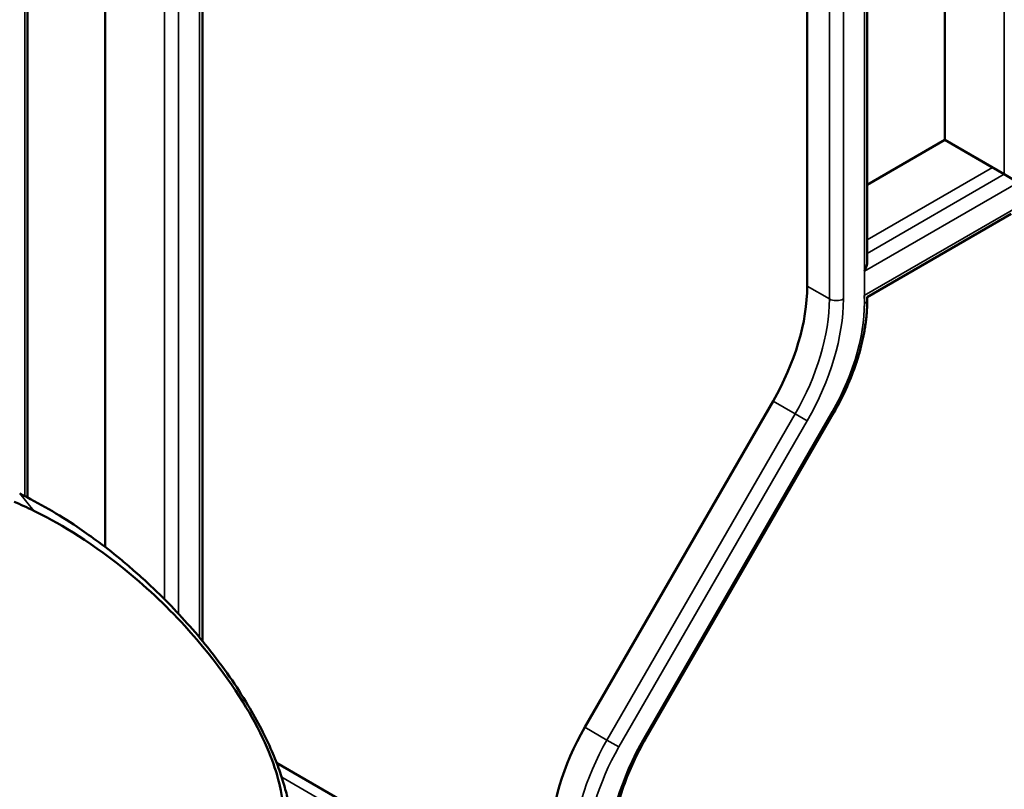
# Model space of a CAD drawing. Header units: millimetres. Extents: x 0 to 14369, y -869 to 2970.
# Tile 474 of 656: x 3624 to 3654, y 1155 to 1178. Entities that reach past the tile are written whole.
import ezdxf

# ---------------------------------------------------------------- set-up
doc = ezdxf.new("R2010")
doc.units = ezdxf.units.MM
doc.header["$LTSCALE"] = 10
doc.layers.add('Sichtbar (ISO)', color=7, linetype='Continuous', lineweight=50)
doc.layers.add('Sichtbar schmal (ISO)', color=7, linetype='Continuous', lineweight=35)

msp = doc.modelspace()

# ---------------------------------------------------------------- linework, layer by layer
at = {"layer": 'Sichtbar (ISO)'}
for p, q in [((3652.274, 1174.311), (3652.274, 1195.789)), ((3652.274, 1195.789), (3652.274, 1174.311)), ((3649.922, 1170.627), (3649.922, 1195.176)), ((3649.922, 1170.627), (3649.922, 1195.176)), ((3648.102, 1169.879), (3648.102, 1194.567)), ((3648.102, 1194.567), (3648.102, 1169.879)), ((3629.77, 1159.12), (3629.77, 1183.034)), ((3629.77, 1159.12), (3629.77, 1183.034)), ((3626.818, 1161.972), (3626.818, 1181.092)), ((3626.818, 1181.092), (3626.818, 1161.972)), ((3624.466, 1180.479), (3624.466, 1163.471)), ((3624.466, 1180.479), (3624.466, 1163.471)), ((3649.922, 1172.954), (3652.274, 1174.311)), ((3652.274, 1174.311), (3649.922, 1172.954)), ((3652.274, 1174.311), (3653.724, 1173.474)), ((3652.274, 1174.311), (3654.077, 1173.27)), ((3654.501, 1173.025), (3654.077, 1173.27)), ((3649.922, 1169.545), (3654.289, 1172.067)), ((3649.922, 1169.474), (3649.922, 1169.545)), ((3641.359, 1156.509), (3647.066, 1166.394)), ((3647.066, 1166.394), (3641.359, 1156.509)), ((3643.202, 1156.163), (3648.909, 1166.048)), ((3643.202, 1156.163), (3648.909, 1166.048)), ((3636.425, 1152.884), (3632.017, 1155.429)), ((3632.017, 1155.429), (3636.425, 1152.884))]:
    msp.add_line(p, q, dxfattribs=at)
for centre, major_axis, start_param, end_param in [((3649.622, 1170.453), (0.212, 0.367), 4.712389, 5.497787), ((3644.566, 1167.838), (2.5, 4.33), 4.712389, 5.497787), ((3644.566, 1167.838), (-2.5, -4.33), 1.570796, 2.356194), ((3643.859, 1155.066), (2.5, 4.33), 1.570796, 2.356194), ((3643.859, 1155.066), (-2.5, -4.33), 4.712389, 5.497787)]:
    msp.add_ellipse(centre, major_axis=major_axis, ratio=0.57735, start_param=start_param, end_param=end_param, dxfattribs=at)
for points, knots in [([(3649.922, 1169.474), (3649.922, 1169.259), (3649.908, 1169.038), (3649.85, 1168.586), (3649.807, 1168.356), (3649.695, 1167.891), (3649.625, 1167.657), (3649.461, 1167.189), (3649.366, 1166.956), (3649.154, 1166.496), (3649.036, 1166.269), (3648.909, 1166.048)], [0, 0, 0, 0, 0.1570796, 0.1570796, 0.3141593, 0.3141593, 0.4712389, 0.4712389, 0.6283185, 0.6283185, 0.7853982, 0.7853982, 0.7853982, 0.7853982]), ([(3649.922, 1169.474), (3649.922, 1169.278), (3649.91, 1169.077), (3649.86, 1168.642), (3649.818, 1168.407), (3649.707, 1167.933), (3649.637, 1167.693), (3649.471, 1167.215), (3649.375, 1166.976), (3649.159, 1166.506), (3649.039, 1166.274), (3648.909, 1166.048)], [6.2831853, 6.2831853, 6.2831853, 6.2831853, 6.4262655, 6.4262655, 6.586845, 6.586845, 6.7474245, 6.7474245, 6.908004, 6.908004, 7.0685835, 7.0685835, 7.0685835, 7.0685835]), ([(3628.212, 1150.192), (3628.461, 1150.216), (3628.709, 1150.244), (3629.201, 1150.313), (3629.444, 1150.355), (3629.845, 1150.443), (3630.004, 1150.483), (3630.249, 1150.554), (3630.337, 1150.582), (3630.525, 1150.647), (3630.624, 1150.685), (3630.832, 1150.773), (3630.94, 1150.824), (3631.157, 1150.941), (3631.265, 1151.007), (3631.757, 1151.355), (3631.973, 1151.648), (3632.122, 1151.899), (3632.144, 1151.938), (3632.204, 1152.054), (3632.24, 1152.132), (3632.306, 1152.301), (3632.334, 1152.39), (3632.409, 1152.668), (3632.442, 1152.866), (3632.464, 1153.173), (3632.467, 1153.278), (3632.464, 1153.495), (3632.458, 1153.606), (3632.436, 1153.835), (3632.421, 1153.953), (3632.38, 1154.197), (3632.354, 1154.323), (3632.306, 1154.528), (3632.285, 1154.608), (3632.216, 1154.858), (3632.162, 1155.028), (3632.033, 1155.395), (3631.955, 1155.592), (3631.775, 1156.01), (3631.67, 1156.23), (3631.429, 1156.697), (3631.291, 1156.942), (3630.972, 1157.472), (3630.783, 1157.761), (3630.38, 1158.34), (3630.159, 1158.636), (3629.527, 1159.427), (3629.099, 1159.905), (3628.484, 1160.525), (3628.313, 1160.69), (3627.989, 1160.993), (3627.836, 1161.131), (3627.545, 1161.384), (3627.408, 1161.5), (3627.029, 1161.812), (3626.783, 1162.002), (3626.349, 1162.322), (3626.161, 1162.454), (3625.402, 1162.965), (3624.818, 1163.303), (3624.227, 1163.591)], [0.000034, 0.000034, 0.000034, 0.000034, 0.09633, 0.09633, 0.192715, 0.192715, 0.257494, 0.257494, 0.294846, 0.294846, 0.337504, 0.337504, 0.386108, 0.386108, 0.437491, 0.437491, 0.630652, 0.630652, 0.665334, 0.665334, 0.731033, 0.731033, 0.799543, 0.799543, 0.939198, 0.939198, 1.01026, 1.01026, 1.083771, 1.083771, 1.160782, 1.160782, 1.24234, 1.24234, 1.293914, 1.293914, 1.405154, 1.405154, 1.53492, 1.53492, 1.684273, 1.684273, 1.85575, 1.85575, 2.062073, 2.062073, 2.289587, 2.289587, 2.688249, 2.688249, 2.837955, 2.837955, 2.968968, 2.968968, 3.083372, 3.083372, 3.283383, 3.283383, 3.43326, 3.43326, 3.883112, 3.883112, 3.883112, 3.883112]), ([(3624.062, 1163.343), (3624.161, 1163.301), (3624.26, 1163.257), (3624.457, 1163.167), (3624.556, 1163.121), (3624.654, 1163.073)], [0.00004543, 0.00004543, 0.00004543, 0.00004543, 0.03654688, 0.03654688, 0.073052, 0.073052, 0.073052, 0.073052]), ([(3624.654, 1163.073), (3625.315, 1162.749), (3626.261, 1162.219), (3628.008, 1160.812), (3628.645, 1160.22), (3630.258, 1158.463), (3630.94, 1157.413), (3631.835, 1155.768), (3632.021, 1155.123), (3632.231, 1154.251), (3632.227, 1153.886), (3632.169, 1153.26), (3632.045, 1153.006), (3631.874, 1152.702), (3631.716, 1152.497), (3631.179, 1152.089), (3630.805, 1151.907), (3629.709, 1151.604), (3629.109, 1151.525), (3628.517, 1151.468)], [0.000006, 0.000006, 0.000006, 0.000006, 0.245967, 0.245967, 0.389761, 0.389761, 0.642428, 0.642428, 0.950425, 0.950425, 1.436372, 1.436372, 2.320459, 2.320459, 3.629187, 3.629187, 5.05232, 5.05232, 6.5324, 6.5324, 6.5324, 6.5324]), ([(3643.202, 1156.163), (3643.067, 1155.931), (3642.944, 1155.692), (3642.721, 1155.209), (3642.621, 1154.965), (3642.45, 1154.476), (3642.377, 1154.232), (3642.261, 1153.752), (3642.217, 1153.515), (3642.159, 1153.055), (3642.144, 1152.832), (3642.144, 1152.619)], [2.3561945, 2.3561945, 2.3561945, 2.3561945, 2.5132741, 2.5132741, 2.6703538, 2.6703538, 2.8274334, 2.8274334, 2.984513, 2.984513, 3.1415927, 3.1415927, 3.1415927, 3.1415927]), ([(3643.202, 1156.163), (3643.067, 1155.931), (3642.944, 1155.692), (3642.721, 1155.209), (3642.621, 1154.965), (3642.45, 1154.476), (3642.377, 1154.232), (3642.261, 1153.752), (3642.217, 1153.515), (3642.159, 1153.055), (3642.144, 1152.832), (3642.144, 1152.619)], [2.3561945, 2.3561945, 2.3561945, 2.3561945, 2.5132741, 2.5132741, 2.6703538, 2.6703538, 2.8274334, 2.8274334, 2.984513, 2.984513, 3.1415927, 3.1415927, 3.1415927, 3.1415927])]:
    msp.add_open_spline(points, degree=3, knots=knots, dxfattribs=at)
at = {"layer": 'Sichtbar schmal (ISO)'}
for p, q in [((3654.077, 1197.748), (3654.077, 1173.27)), ((3654.077, 1173.27), (3654.077, 1197.748)), ((3649.834, 1195.054), (3649.834, 1169.351)), ((3649.834, 1170.331), (3649.834, 1195.054)), ((3648.774, 1194.179), (3648.774, 1169.491)), ((3648.774, 1169.491), (3648.774, 1194.179)), ((3649.198, 1169.491), (3649.198, 1194.179)), ((3649.198, 1194.179), (3649.198, 1169.491)), ((3628.621, 1183.051), (3628.621, 1160.387)), ((3628.621, 1160.387), (3628.621, 1183.051)), ((3629.045, 1159.947), (3629.045, 1183.051)), ((3629.045, 1183.051), (3629.045, 1159.947)), ((3629.682, 1182.911), (3629.682, 1159.226)), ((3629.682, 1159.226), (3629.682, 1182.911)), ((3624.379, 1180.357), (3624.379, 1163.516)), ((3624.379, 1163.516), (3624.379, 1180.357)), ((3653.724, 1173.474), (3649.922, 1171.28)), ((3654.077, 1173.27), (3649.922, 1170.872)), ((3654.501, 1173.025), (3649.834, 1170.331)), ((3649.828, 1169.592), (3654.508, 1172.294)), ((3648.774, 1169.491), (3648.102, 1169.879)), ((3648.102, 1169.879), (3648.774, 1169.491)), ((3647.066, 1166.394), (3647.738, 1166.006)), ((3647.738, 1166.006), (3647.066, 1166.394)), ((3647.738, 1166.006), (3642.031, 1156.121)), ((3642.031, 1156.121), (3647.738, 1166.006)), ((3643.154, 1156.191), (3648.861, 1166.076)), ((3648.861, 1166.076), (3643.154, 1156.191)), ((3648.1, 1165.797), (3647.738, 1166.006)), ((3647.738, 1166.006), (3648.1, 1165.797)), ((3648.909, 1166.048), (3648.861, 1166.076)), ((3648.861, 1166.076), (3648.909, 1166.048)), ((3648.1, 1165.797), (3642.393, 1155.912)), ((3642.393, 1155.912), (3648.1, 1165.797)), ((3624.654, 1163.073), (3624.226, 1163.591)), ((3642.031, 1156.121), (3641.359, 1156.509)), ((3641.359, 1156.509), (3642.031, 1156.121)), ((3643.154, 1156.191), (3643.202, 1156.163)), ((3643.202, 1156.163), (3643.154, 1156.191)), ((3642.031, 1156.121), (3642.393, 1155.912)), ((3642.393, 1155.912), (3642.031, 1156.121)), ((3636.487, 1152.502), (3632.172, 1154.993)), ((3632.172, 1154.993), (3636.487, 1152.502))]:
    msp.add_line(p, q, dxfattribs=at)
for centre, major_axis, start_param, end_param in [((3646.511, 1167.432), (2.35, 4.07), 4.712389, 5.56166), ((3645.238, 1167.45), (-2.5, -4.33), 1.570796, 2.356194), ((3645.238, 1167.45), (2.5, 4.33), 4.712389, 5.497787), ((3645.45, 1167.327), (-2.65, -4.59), 1.570796, 2.356194), ((3645.45, 1167.327), (2.65, 4.59), 4.712389, 5.497787), ((3648.986, 1169.614), (-0.3, 0), 0.785398, 2.356194), ((3648.986, 1169.614), (0.3, 0), 3.926991, 5.497787), ((3646.511, 1167.432), (2.35, 4.07), 4.712389, 5.497787), ((3649.622, 1169.474), (0.3, 0), 5.497787, 6.283185), ((3645.804, 1154.661), (2.65, 4.59), 1.570796, 2.356194), ((3645.804, 1154.661), (-2.65, -4.59), 4.712389, 5.497787), ((3644.531, 1154.678), (-2.5, -4.33), 4.712389, 5.497787), ((3644.531, 1154.678), (2.5, 4.33), 1.570796, 2.356194), ((3644.743, 1154.556), (-2.35, -4.07), 4.712389, 5.497787), ((3644.743, 1154.556), (2.35, 4.07), 1.570796, 2.356194)]:
    msp.add_ellipse(centre, major_axis=major_axis, ratio=0.57735, start_param=start_param, end_param=end_param, dxfattribs=at)

doc.saveas('drawing.dxf')
